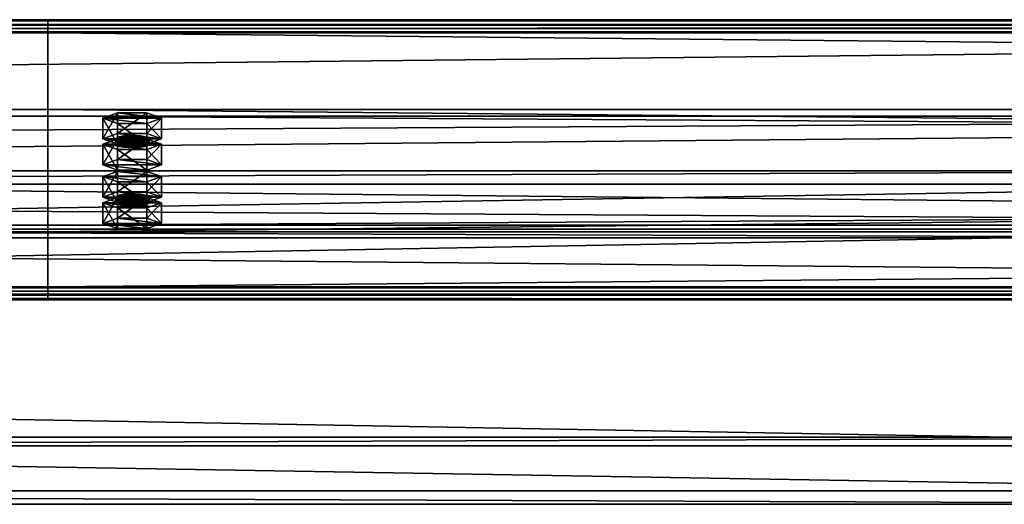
# Model space of a CAD drawing. Header units: millimetres. Extents: x -333 to 67333, y -930 to 39730.
# Tile 481 of 656: x 21690 to 22040, y 13665 to 13837. Entities that reach past the tile are written whole.
import ezdxf

# ---------------------------------------------------------------- set-up
doc = ezdxf.new("R2010")
doc.units = ezdxf.units.MM
for name, color, linetype in [('13', 7, 'Continuous'), ('5', 7, 'Continuous'), ('95', 7, 'Continuous')]:
    doc.layers.add(name, color=color, linetype=linetype)

msp = doc.modelspace()

# ---------------------------------------------------------------- meshes
at = {"layer": '13', "color": 30}
mesh = msp.add_polyface(dxfattribs=at)
corners = [(22900.01, 13834.19, 6372.77), (22900.01, 13761.8, 6357.38), (16100.01, 13761.8, 6357.38), (16100.01, 13834.19, 6372.77), (22900.01, 13802.97, 6163.71), (16100.01, 13802.97, 6163.71), (22900.01, 13742.32, 6150.82), (16100.01, 13742.32, 6150.82), (22900.01, 13739.62, 6163.54), (16100.01, 13739.62, 6163.54), (22900.01, 13737.67, 6163.12), (16100.01, 13737.67, 6163.12), (22900.01, 13740.78, 6148.45), (16100.01, 13740.78, 6148.45), (22900.01, 13805.34, 6162.17), (16100.01, 13805.34, 6162.17), (22900.01, 13764.18, 6355.84), (16100.01, 13764.18, 6355.84), (22900.01, 13832.65, 6370.4), (16100.01, 13832.65, 6370.4), (22900.01, 13835.35, 6357.68), (16100.01, 13835.35, 6357.68), (22900.01, 13837.31, 6358.1), (16100.01, 13837.31, 6358.1)]
mesh.append_faces([[corners[k] for k in face] for face in [(0, 2, 3, 3), (1, 5, 2, 2), (4, 7, 5, 5), (6, 9, 7, 7), (8, 11, 9, 9), (10, 13, 11, 11), (12, 15, 13, 13), (14, 17, 15, 15), (16, 19, 17, 17), (18, 21, 19, 19), (20, 23, 21, 21), (22, 3, 23, 23), (8, 12, 10, 10), (20, 0, 22, 22), (13, 9, 11, 11)]], dxfattribs={"vtx0": -1, "color": 30})
mesh.append_faces([[corners[k] for k in face] for face in [(12, 6, 14, 14), (14, 1, 16, 16), (16, 0, 18, 18), (18, 0, 20, 20), (3, 19, 23, 23), (19, 2, 17, 17), (17, 2, 15, 15), (15, 5, 13, 13)]], dxfattribs={"vtx0": -1, "vtx1": -1, "color": 30})
mesh.append_faces([[corners[k] for k in face] for face in [(12, 8, 6, 6), (14, 6, 4, 4), (14, 4, 1, 1), (16, 1, 0, 0), (19, 3, 2, 2), (15, 2, 5, 5), (13, 5, 7, 7), (13, 7, 9, 9)]], dxfattribs={"vtx0": -1, "vtx2": -1, "vtx3": -1, "color": 30})
mesh.append_faces([[corners[k] for k in face] for face in [(21, 23, 19, 19)]], dxfattribs={"vtx1": -1, "color": 30})
mesh.append_faces([[corners[k] for k in face] for face in [(0, 1, 2, 2), (1, 4, 5, 5), (4, 6, 7, 7), (6, 8, 9, 9), (8, 10, 11, 11), (10, 12, 13, 13), (12, 14, 15, 15), (14, 16, 17, 17), (16, 18, 19, 19), (18, 20, 21, 21), (20, 22, 23, 23), (22, 0, 3, 3)]], dxfattribs={"vtx2": -1, "vtx3": -1, "color": 30})
mesh = msp.add_polyface(dxfattribs=at)
corners = [(28500.01, 13834.19, 6372.77), (28500.01, 13761.8, 6357.38), (21700.01, 13761.8, 6357.38), (21700.01, 13834.19, 6372.77), (28500.01, 13802.97, 6163.71), (21700.01, 13802.97, 6163.71), (28500.01, 13742.32, 6150.82), (21700.01, 13742.32, 6150.82), (28500.01, 13739.62, 6163.54), (21700.01, 13739.62, 6163.54), (28500.01, 13737.67, 6163.12), (21700.01, 13737.67, 6163.12), (28500.01, 13740.78, 6148.45), (21700.01, 13740.78, 6148.45), (28500.01, 13805.34, 6162.17), (21700.01, 13805.34, 6162.17), (28500.01, 13764.18, 6355.84), (21700.01, 13764.18, 6355.84), (28500.01, 13832.65, 6370.4), (21700.01, 13832.65, 6370.4), (28500.01, 13835.35, 6357.68), (21700.01, 13835.35, 6357.68), (28500.01, 13837.31, 6358.1), (21700.01, 13837.31, 6358.1)]
mesh.append_faces([[corners[k] for k in face] for face in [(0, 2, 3, 3), (1, 5, 2, 2), (4, 7, 5, 5), (6, 9, 7, 7), (8, 11, 9, 9), (10, 13, 11, 11), (12, 15, 13, 13), (14, 17, 15, 15), (16, 19, 17, 17), (18, 21, 19, 19), (20, 23, 21, 21), (22, 3, 23, 23), (18, 22, 20, 20), (8, 12, 10, 10), (13, 9, 11, 11)]], dxfattribs={"vtx0": -1, "color": 30})
mesh.append_faces([[corners[k] for k in face] for face in [(1, 16, 4, 4), (16, 0, 18, 18), (22, 18, 0, 0), (12, 6, 14, 14), (3, 19, 23, 23), (19, 2, 17, 17), (17, 2, 15, 15), (15, 5, 13, 13)]], dxfattribs={"vtx0": -1, "vtx1": -1, "color": 30})
mesh.append_faces([[corners[k] for k in face] for face in [(16, 1, 0, 0), (4, 16, 14, 14), (12, 8, 6, 6), (14, 6, 4, 4), (19, 3, 2, 2), (15, 2, 5, 5), (13, 5, 7, 7), (13, 7, 9, 9)]], dxfattribs={"vtx0": -1, "vtx2": -1, "vtx3": -1, "color": 30})
mesh.append_faces([[corners[k] for k in face] for face in [(21, 23, 19, 19)]], dxfattribs={"vtx1": -1, "color": 30})
mesh.append_faces([[corners[k] for k in face] for face in [(0, 1, 2, 2), (1, 4, 5, 5), (4, 6, 7, 7), (6, 8, 9, 9), (8, 10, 11, 11), (10, 12, 13, 13), (12, 14, 15, 15), (14, 16, 17, 17), (16, 18, 19, 19), (18, 20, 21, 21), (20, 22, 23, 23), (22, 0, 3, 3)]], dxfattribs={"vtx2": -1, "vtx3": -1, "color": 30})
at = {"layer": '5', "color": 131}
mesh = msp.add_polyface(dxfattribs=at)
corners = [(16789.96, 13688.8, 6008.63), (16789.96, 13778.79, 6027.75), (22209.97, 13778.79, 6027.75), (22209.97, 13688.8, 6008.63), (16789.96, 13759.67, 6117.74), (22209.97, 13759.67, 6117.74), (16789.96, 13669.68, 6098.62), (22209.97, 13669.68, 6098.62), (16789.96, 13685.72, 6003.88), (16789.96, 13664.93, 6101.7), (22209.97, 13664.93, 6101.7), (22209.97, 13685.72, 6003.88), (16789.96, 13762.75, 6122.49), (22209.97, 13762.75, 6122.49), (16789.96, 13783.54, 6024.67), (22209.97, 13783.54, 6024.67)]
mesh.append_faces([[corners[k] for k in face] for face in [(0, 2, 3, 3), (1, 5, 2, 2), (4, 7, 5, 5), (6, 3, 7, 7), (8, 10, 11, 11), (9, 13, 10, 10), (12, 15, 13, 13), (14, 11, 15, 15)]], dxfattribs={"vtx0": -1, "color": 131})
mesh.append_faces([[corners[k] for k in face] for face in [(8, 6, 9, 9), (6, 8, 0, 0), (0, 8, 1, 1), (12, 4, 14, 14), (4, 9, 6, 6), (11, 3, 15, 15), (3, 10, 7, 7), (7, 10, 5, 5), (15, 2, 13, 13), (2, 15, 3, 3), (13, 5, 10, 10)]], dxfattribs={"vtx0": -1, "vtx1": -1, "color": 131})
mesh.append_faces([[corners[k] for k in face] for face in [(1, 8, 14, 14), (4, 12, 9, 9), (14, 4, 1, 1), (3, 11, 10, 10), (13, 2, 5, 5)]], dxfattribs={"vtx0": -1, "vtx2": -1, "vtx3": -1, "color": 131})
mesh.append_faces([[corners[k] for k in face] for face in [(0, 1, 2, 2), (1, 4, 5, 5), (4, 6, 7, 7), (6, 0, 3, 3), (8, 9, 10, 10), (9, 12, 13, 13), (12, 14, 15, 15), (14, 8, 11, 11)]], dxfattribs={"vtx2": -1, "vtx3": -1, "color": 131})
at = {"layer": '95', "color": 20}
mesh = msp.add_polyface(dxfattribs=at)
corners = [(21724.01, 13772.2, 6308.48), (21724.81, 13772.82, 6305.54), (21724.81, 13774.78, 6305.96), (21724.01, 13774.16, 6308.89), (21727.01, 13773.28, 6303.39), (21727.01, 13775.24, 6303.81), (21730.01, 13773.45, 6302.61), (21730.01, 13775.4, 6303.02), (21733.01, 13773.28, 6303.39), (21733.01, 13775.24, 6303.81), (21735.21, 13772.82, 6305.54), (21735.21, 13774.78, 6305.96), (21736.01, 13772.2, 6308.48), (21736.01, 13774.16, 6308.89), (21735.21, 13771.58, 6311.41), (21735.21, 13773.53, 6311.83), (21733.01, 13771.12, 6313.56), (21733.01, 13773.08, 6313.98), (21730.01, 13770.95, 6314.35), (21730.01, 13772.91, 6314.76), (21727.01, 13771.12, 6313.56), (21727.01, 13773.08, 6313.98), (21724.81, 13771.58, 6311.41), (21724.81, 13773.53, 6311.83), (21719.62, 13774.16, 6308.89), (21724.81, 13776.03, 6300.09), (21724.81, 13783.36, 6301.65), (21719.62, 13781.49, 6310.45), (21735.21, 13776.03, 6300.09), (21735.21, 13783.36, 6301.65), (21740.4, 13774.16, 6308.89), (21740.4, 13781.49, 6310.45), (21735.21, 13772.28, 6317.7), (21735.21, 13779.62, 6319.26), (21724.81, 13772.28, 6317.7), (21724.81, 13779.62, 6319.26), (21719.62, 13764.86, 6306.92), (21724.81, 13766.73, 6298.11), (21724.81, 13774.07, 6299.67), (21719.62, 13772.2, 6308.48), (21735.21, 13766.73, 6298.11), (21735.21, 13774.07, 6299.67), (21740.4, 13764.86, 6306.92), (21740.4, 13772.2, 6308.48), (21735.21, 13762.99, 6315.72), (21735.21, 13770.33, 6317.28), (21724.81, 13762.99, 6315.72), (21724.81, 13770.33, 6317.28), (21724.01, 13792.99, 6210.66), (21724.81, 13793.61, 6207.73), (21724.81, 13795.57, 6208.14), (21724.01, 13794.95, 6211.08), (21727.01, 13794.07, 6205.58), (21727.01, 13796.03, 6206), (21730.01, 13794.24, 6204.79), (21730.01, 13796.19, 6205.21), (21733.01, 13794.07, 6205.58), (21733.01, 13796.03, 6206), (21735.21, 13793.61, 6207.73), (21735.21, 13795.57, 6208.14), (21736.01, 13792.99, 6210.66), (21736.01, 13794.95, 6211.08), (21735.21, 13792.37, 6213.6), (21735.21, 13794.32, 6214.01), (21733.01, 13791.91, 6215.75), (21733.01, 13793.87, 6216.16), (21730.01, 13791.74, 6216.53), (21730.01, 13793.7, 6216.95), (21727.01, 13791.91, 6215.75), (21727.01, 13793.87, 6216.16), (21724.81, 13792.37, 6213.6), (21724.81, 13794.32, 6214.01), (21719.62, 13794.95, 6211.08), (21724.81, 13796.82, 6202.27), (21724.81, 13804.15, 6203.83), (21719.62, 13802.28, 6212.64), (21735.21, 13796.82, 6202.27), (21735.21, 13804.15, 6203.83), (21740.4, 13794.95, 6211.08), (21740.4, 13802.28, 6212.64), (21735.21, 13793.08, 6219.88), (21735.21, 13800.41, 6221.44), (21724.81, 13793.08, 6219.88), (21724.81, 13800.41, 6221.44), (21719.62, 13785.65, 6209.1), (21724.81, 13787.53, 6200.3), (21724.81, 13794.86, 6201.86), (21719.62, 13792.99, 6210.66), (21735.21, 13787.53, 6200.3), (21735.21, 13794.86, 6201.86), (21740.4, 13785.65, 6209.1), (21740.4, 13792.99, 6210.66), (21735.21, 13783.78, 6217.91), (21735.21, 13791.12, 6219.47), (21724.81, 13783.78, 6217.91), (21724.81, 13791.12, 6219.47)]
mesh.append_faces([[corners[k] for k in face] for face in [(0, 2, 3, 3), (1, 5, 2, 2), (4, 7, 5, 5), (6, 9, 7, 7), (8, 11, 9, 9), (10, 13, 11, 11), (12, 15, 13, 13), (14, 17, 15, 15), (16, 19, 17, 17), (18, 21, 19, 19), (20, 23, 21, 21), (22, 3, 23, 23), (4, 8, 6, 6), (16, 20, 18, 18), (21, 17, 19, 19), (9, 5, 7, 7), (24, 26, 27, 27), (25, 29, 26, 26), (28, 31, 29, 29), (30, 33, 31, 31), (32, 35, 33, 33), (34, 27, 35, 35), (25, 30, 28, 28), (32, 24, 34, 34), (27, 33, 35, 35), (31, 26, 29, 29), (36, 38, 39, 39), (37, 41, 38, 38), (40, 43, 41, 41), (42, 45, 43, 43), (44, 47, 45, 45), (46, 39, 47, 47), (37, 42, 40, 40), (44, 36, 46, 46), (39, 45, 47, 47), (43, 38, 41, 41), (48, 50, 51, 51), (49, 53, 50, 50), (52, 55, 53, 53), (54, 57, 55, 55), (56, 59, 57, 57), (58, 61, 59, 59), (60, 63, 61, 61), (62, 65, 63, 63), (64, 67, 65, 65), (66, 69, 67, 67), (68, 71, 69, 69), (70, 51, 71, 71), (52, 56, 54, 54), (64, 68, 66, 66), (69, 65, 67, 67), (57, 53, 55, 55), (72, 74, 75, 75), (73, 77, 74, 74), (76, 79, 77, 77), (78, 81, 79, 79), (80, 83, 81, 81), (82, 75, 83, 83), (73, 78, 76, 76), (80, 72, 82, 82), (75, 81, 83, 83), (79, 74, 77, 77), (84, 86, 87, 87), (85, 89, 86, 86), (88, 91, 89, 89), (90, 93, 91, 91), (92, 95, 93, 93), (94, 87, 95, 95), (85, 90, 88, 88), (92, 84, 94, 94), (87, 93, 95, 95), (91, 86, 89, 89)]], dxfattribs={"vtx0": -1, "color": 20})
mesh.append_faces([[corners[k] for k in face] for face in [(8, 4, 10, 10), (10, 1, 12, 12), (12, 0, 14, 14), (14, 22, 16, 16), (17, 23, 15, 15), (15, 3, 13, 13), (13, 2, 11, 11), (11, 5, 9, 9), (30, 24, 32, 32), (33, 27, 31, 31), (42, 36, 44, 44), (45, 39, 43, 43), (56, 52, 58, 58), (58, 49, 60, 60), (60, 48, 62, 62), (62, 70, 64, 64), (65, 71, 63, 63), (63, 51, 61, 61), (61, 50, 59, 59), (59, 53, 57, 57), (78, 72, 80, 80), (81, 75, 79, 79), (90, 84, 92, 92), (93, 87, 91, 91)]], dxfattribs={"vtx0": -1, "vtx1": -1, "color": 20})
mesh.append_faces([[corners[k] for k in face] for face in [(10, 4, 1, 1), (12, 1, 0, 0), (14, 0, 22, 22), (16, 22, 20, 20), (17, 21, 23, 23), (15, 23, 3, 3), (13, 3, 2, 2), (11, 2, 5, 5), (30, 25, 24, 24), (31, 27, 26, 26), (42, 37, 36, 36), (43, 39, 38, 38), (58, 52, 49, 49), (60, 49, 48, 48), (62, 48, 70, 70), (64, 70, 68, 68), (65, 69, 71, 71), (63, 71, 51, 51), (61, 51, 50, 50), (59, 50, 53, 53), (78, 73, 72, 72), (79, 75, 74, 74), (90, 85, 84, 84), (91, 87, 86, 86)]], dxfattribs={"vtx0": -1, "vtx2": -1, "vtx3": -1, "color": 20})
mesh.append_faces([[corners[k] for k in face] for face in [(0, 1, 2, 2), (1, 4, 5, 5), (4, 6, 7, 7), (6, 8, 9, 9), (8, 10, 11, 11), (10, 12, 13, 13), (12, 14, 15, 15), (14, 16, 17, 17), (16, 18, 19, 19), (18, 20, 21, 21), (20, 22, 23, 23), (22, 0, 3, 3), (24, 25, 26, 26), (25, 28, 29, 29), (28, 30, 31, 31), (30, 32, 33, 33), (32, 34, 35, 35), (34, 24, 27, 27), (36, 37, 38, 38), (37, 40, 41, 41), (40, 42, 43, 43), (42, 44, 45, 45), (44, 46, 47, 47), (46, 36, 39, 39), (48, 49, 50, 50), (49, 52, 53, 53), (52, 54, 55, 55), (54, 56, 57, 57), (56, 58, 59, 59), (58, 60, 61, 61), (60, 62, 63, 63), (62, 64, 65, 65), (64, 66, 67, 67), (66, 68, 69, 69), (68, 70, 71, 71), (70, 48, 51, 51), (72, 73, 74, 74), (73, 76, 77, 77), (76, 78, 79, 79), (78, 80, 81, 81), (80, 82, 83, 83), (82, 72, 75, 75), (84, 85, 86, 86), (85, 88, 89, 89), (88, 90, 91, 91), (90, 92, 93, 93), (92, 94, 95, 95), (94, 84, 87, 87)]], dxfattribs={"vtx2": -1, "vtx3": -1, "color": 20})

doc.saveas('drawing.dxf')
